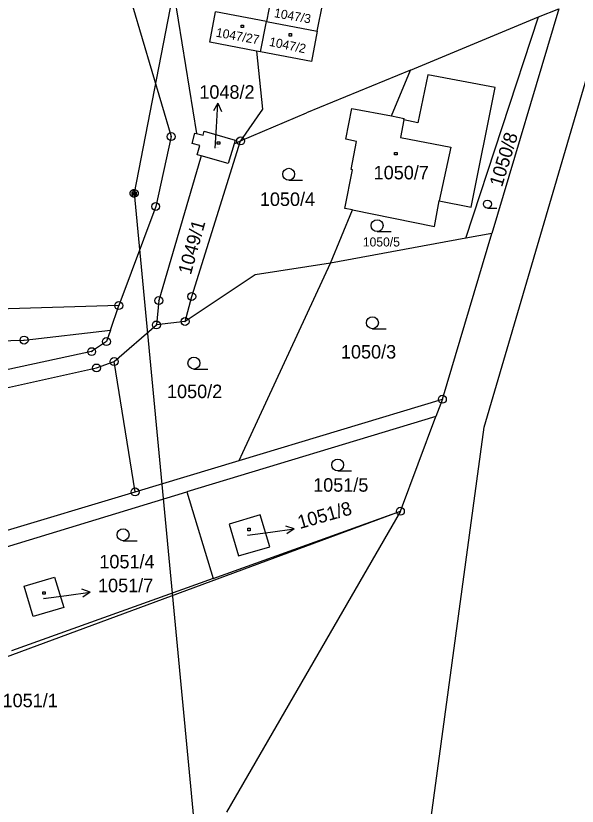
# Model space of a CAD drawing. Extents: x -468021 to -466942, y -1130484 to -1128584.
# Drawn here: x -467095.2 to -467024.5, y -1129649.6 to -1129550 of the extents above; entities that cross this region are included whole.
import ezdxf

# ---------------------------------------------------------------- set-up
doc = ezdxf.new("R2010")
doc.units = 0
doc.layers.add('DKM', color=7, linetype='Continuous')

msp = doc.modelspace()

# ---------------------------------------------------------------- linework, layer by layer
at = {"layer": 'DKM'}
for p, q in [((-467062.57, -1129480.89), (-467080.3, -1129572.39)), ((-467077.53, -1129533.15), (-467072.44, -1129564.85)), ((-467036.22, -1129601.86), (-467018.94, -1129542.91)), ((-467062.95, -1129547.2), (-467063.63, -1129550.74)), ((-467057.23, -1129551.97), (-467056.55, -1129548.44)), ((-467080.49, -1129548.76), (-467075.63, -1129565.24)), ((-467070.76, -1129553.33), (-467070.03, -1129549.5)), ((-467063.63, -1129550.74), (-467070.03, -1129549.5)), ((-467026.83, -1129549.14), (-467035.26, -1129577.44)), ((-467029.36, -1129550.16), (-467026.83, -1129549.14)), ((-467045.51, -1129556.85), (-467029.36, -1129550.16)), ((-467038.51, -1129578.04), (-467029.36, -1129550.16)), ((-467066.81, -1129551.19), (-467066.51, -1129551.19)), ((-467066.81, -1129551.49), (-467066.81, -1129551.19)), ((-467066.51, -1129551.49), (-467066.81, -1129551.49)), ((-467066.51, -1129551.19), (-467066.51, -1129551.49)), ((-467064.36, -1129554.56), (-467063.63, -1129550.74)), ((-467063.63, -1129550.74), (-467057.23, -1129551.97)), ((-467060.78, -1129552.27), (-467060.48, -1129552.27)), ((-467060.78, -1129552.57), (-467060.78, -1129552.27)), ((-467060.48, -1129552.57), (-467060.78, -1129552.57)), ((-467060.48, -1129552.27), (-467060.48, -1129552.57)), ((-467057.23, -1129551.97), (-467057.96, -1129555.79)), ((-467064.87, -1129554.46), (-467070.76, -1129553.33)), ((-467064.36, -1129554.56), (-467064.87, -1129554.46)), ((-467064.87, -1129554.46), (-467064.14, -1129561.78)), ((-467057.96, -1129555.79), (-467064.36, -1129554.56)), ((-467045.51, -1129556.85), (-467058.57, -1129562.25)), ((-467047.9, -1129562.64), (-467045.51, -1129556.85)), ((-467043.32, -1129557.44), (-467044.56, -1129563.51)), ((-467034.84, -1129559.04), (-467043.32, -1129557.44)), ((-467037.86, -1129574.13), (-467034.84, -1129559.04)), ((-467069.75, -1129561.044), (-467070.305, -1129562.014)), ((-467069.92, -1129564.04), (-467069.75, -1129561.044)), ((-467069.75, -1129561.044), (-467069.307, -1129562.071)), ((-467064.14, -1129561.78), (-467066.88, -1129565.79)), ((-467066.88, -1129565.79), (-467058.57, -1129562.25)), ((-467053.64, -1129565.57), (-467052.86, -1129561.69)), ((-467052.86, -1129561.69), (-467047.9, -1129562.64)), ((-467047.9, -1129562.64), (-467046.27, -1129562.95)), ((-467046.34, -1129563.14), (-467046.73, -1129565.35)), ((-467046.34, -1129563.14), (-467046.27, -1129562.95)), ((-467044.56, -1129563.51), (-467046.34, -1129563.14)), ((-467071.6, -1129565.08), (-467071.47, -1129564.57)), ((-467071.47, -1129564.57), (-467067.57, -1129565.68)), ((-467070.07, -1129566.68), (-467069.92, -1129564.04)), ((-467075.63, -1129565.24), (-467077.58, -1129574.05)), ((-467072.99, -1129566.1), (-467072.63, -1129564.8)), ((-467072.63, -1129564.8), (-467072.44, -1129564.85)), ((-467072.44, -1129564.85), (-467071.6, -1129565.08)), ((-467052.27, -1129565.85), (-467053.64, -1129565.57)), ((-467046.73, -1129565.35), (-467040.43, -1129566.56)), ((-467073.04, -1129585.39), (-467066.88, -1129565.79)), ((-467072.03, -1129566.37), (-467072.99, -1129566.1)), ((-467072.36, -1129567.53), (-467072.03, -1129566.37)), ((-467069.82, -1129565.89), (-467069.52, -1129565.89)), ((-467069.82, -1129566.19), (-467069.82, -1129565.89)), ((-467069.52, -1129566.19), (-467069.82, -1129566.19)), ((-467069.52, -1129565.89), (-467069.52, -1129566.19)), ((-467067.71, -1129566.14), (-467068.44, -1129568.64)), ((-467067.57, -1129565.68), (-467067.71, -1129566.14)), ((-467067.71, -1129566.14), (-467066.88, -1129565.79)), ((-467052.98, -1129569.38), (-467052.27, -1129565.85)), ((-467040.43, -1129566.56), (-467041.87, -1129573.35)), ((-467071.86, -1129567.67), (-467072.36, -1129567.53)), ((-467047.49, -1129567.24), (-467047.19, -1129567.24)), ((-467047.49, -1129567.54), (-467047.49, -1129567.24)), ((-467047.19, -1129567.54), (-467047.49, -1129567.54)), ((-467047.19, -1129567.24), (-467047.19, -1129567.54)), ((-467071.94, -1129567.96), (-467077.18, -1129585.91)), ((-467071.86, -1129567.67), (-467071.94, -1129567.96)), ((-467068.44, -1129568.64), (-467071.86, -1129567.67)), ((-467053.76, -1129574.29), (-467052.78, -1129569.42)), ((-467052.78, -1129569.42), (-467052.98, -1129569.38)), ((-467060.83, -1129570.74), (-467059.08, -1129570.74)), ((-467080.8, -1129572.29), (-467080.7, -1129572.09)), ((-467080.8, -1129572.49), (-467080.8, -1129572.29)), ((-467080.7, -1129572.69), (-467080.8, -1129572.49)), ((-467080.7, -1129572.09), (-467080.6, -1129571.99)), ((-467080.6, -1129571.99), (-467080.4, -1129571.89)), ((-467080.6, -1129572.19), (-467080.6, -1129572.59)), ((-467080.4, -1129571.89), (-467080.2, -1129571.89)), ((-467080.4, -1129572.69), (-467080.4, -1129572.09)), ((-467080.4, -1129572.09), (-467080.2, -1129572.09)), ((-467080.3, -1129572.39), (-467071.38, -1129666.06)), ((-467080.2, -1129571.89), (-467080, -1129571.99)), ((-467080.2, -1129572.09), (-467080.2, -1129572.69)), ((-467080, -1129571.99), (-467079.9, -1129572.09)), ((-467080, -1129572.59), (-467080, -1129572.19)), ((-467079.9, -1129572.09), (-467079.8, -1129572.29)), ((-467079.8, -1129572.49), (-467079.9, -1129572.69)), ((-467079.8, -1129572.29), (-467079.8, -1129572.49)), ((-467080.6, -1129572.79), (-467080.7, -1129572.69)), ((-467080.6, -1129572.59), (-467080.4, -1129572.69)), ((-467080.4, -1129572.89), (-467080.6, -1129572.79)), ((-467080.2, -1129572.89), (-467080.4, -1129572.89)), ((-467080.2, -1129572.69), (-467080, -1129572.59)), ((-467080, -1129572.79), (-467080.2, -1129572.89)), ((-467079.9, -1129572.69), (-467080, -1129572.79)), ((-467042.46, -1129576.56), (-467041.87, -1129573.35)), ((-467041.87, -1129573.35), (-467037.86, -1129574.13)), ((-467077.58, -1129574.05), (-467082.23, -1129586.54)), ((-467055.57, -1129581.17), (-467052.8, -1129574.48)), ((-467052.8, -1129574.48), (-467053.76, -1129574.29)), ((-467052.8, -1129574.48), (-467042.46, -1129576.56)), ((-467035.8, -1129574.24), (-467034.627, -1129574.24)), ((-467049.69, -1129577.21), (-467047.94, -1129577.21)), ((-467041.48, -1129598.34), (-467035.26, -1129577.44)), ((-467035.26, -1129577.44), (-467038.51, -1129578.04)), ((-467038.51, -1129578.04), (-467055.57, -1129581.17)), ((-467066.6, -1129605.04), (-467055.57, -1129581.17)), ((-467055.57, -1129581.17), (-467065.05, -1129582.65)), ((-467065.05, -1129582.65), (-467073.88, -1129588.54)), ((-467073.88, -1129588.54), (-467073.04, -1129585.39)), ((-467077.18, -1129585.91), (-467077.49, -1129588.98)), ((-467082.23, -1129586.54), (-467122.12, -1129587.73)), ((-467083.26, -1129589.64), (-467082.23, -1129586.54)), ((-467082.81, -1129593.59), (-467077.49, -1129588.98)), ((-467073.88, -1129588.54), (-467077.49, -1129588.98)), ((-467050.29, -1129589.45), (-467048.54, -1129589.45)), ((-467094.15, -1129590.89), (-467083.26, -1129589.64)), ((-467083.26, -1129589.64), (-467083.78, -1129591.07)), ((-467111.2, -1129591.34), (-467094.15, -1129590.89)), ((-467083.78, -1129591.07), (-467085.64, -1129592.34)), ((-467085.64, -1129592.34), (-467106.41, -1129596.76)), ((-467105.75, -1129598.96), (-467085.03, -1129594.4)), ((-467085.03, -1129594.4), (-467082.81, -1129593.59)), ((-467080.17, -1129610.02), (-467082.81, -1129593.59)), ((-467072.76, -1129594.53), (-467071.01, -1129594.53)), ((-467067.07, -1129606.07), (-467041.48, -1129598.34)), ((-467041.48, -1129598.34), (-467042.3, -1129600.53)), ((-467042.3, -1129600.53), (-467073.66, -1129610.02)), ((-467046.77, -1129612.45), (-467042.3, -1129600.53)), ((-467045.46, -1129669.91), (-467036.22, -1129601.86)), ((-467067.07, -1129606.07), (-467066.6, -1129605.04)), ((-467080.17, -1129610.02), (-467067.07, -1129606.07)), ((-467054.66, -1129607.37), (-467052.91, -1129607.37)), ((-467114.05, -1129620.13), (-467080.17, -1129610.02)), ((-467099.43, -1129617.85), (-467073.66, -1129610.02)), ((-467073.66, -1129610.02), (-467070.34, -1129620.91)), ((-467102.49, -1129633.06), (-467046.77, -1129612.45)), ((-467070.34, -1129620.91), (-467046.77, -1129612.45)), ((-467046.77, -1129612.45), (-467068.66, -1129650.38)), ((-467064.41, -1129612.92), (-467068.32, -1129614.06)), ((-467063.19, -1129616.95), (-467064.41, -1129612.92)), ((-467068.32, -1129614.06), (-467067.15, -1129618.06)), ((-467060.136, -1129614.679), (-467061.194, -1129614.317)), ((-467066.01, -1129615.47), (-467063.11, -1129615.08)), ((-467065.99, -1129614.6), (-467065.69, -1129614.6)), ((-467065.99, -1129614.9), (-467065.99, -1129614.6)), ((-467065.69, -1129614.9), (-467065.99, -1129614.9)), ((-467065.69, -1129614.6), (-467065.69, -1129614.9)), ((-467063.11, -1129615.08), (-467060.136, -1129614.679)), ((-467060.136, -1129614.679), (-467061.061, -1129615.308)), ((-467081.68, -1129616.16), (-467079.93, -1129616.16)), ((-467067.15, -1129618.06), (-467063.19, -1129616.95)), ((-467070.34, -1129620.91), (-467095.73, -1129630.05)), ((-467094.15, -1129621.89), (-467090.31, -1129620.76)), ((-467090.31, -1129620.76), (-467089.15, -1129624.59)), ((-467092.99, -1129625.71), (-467094.15, -1129621.89)), ((-467085.836, -1129622.65), (-467086.894, -1129622.288)), ((-467091.8, -1129622.61), (-467091.5, -1129622.61)), ((-467091.8, -1129622.91), (-467091.8, -1129622.61)), ((-467091.5, -1129622.91), (-467091.8, -1129622.91)), ((-467091.72, -1129623.44), (-467088.81, -1129623.05)), ((-467091.5, -1129622.61), (-467091.5, -1129622.91)), ((-467088.81, -1129623.05), (-467085.836, -1129622.65)), ((-467085.836, -1129622.65), (-467086.761, -1129623.279)), ((-467089.15, -1129624.59), (-467092.99, -1129625.71))]:
    msp.add_line(p, q, dxfattribs=at)
for centre, radius in [((-467075.63, -1129565.24), 0.5), ((-467075.63, -1129565.24), 0.01), ((-467066.88, -1129565.79), 0.5), ((-467066.88, -1129565.79), 0.01), ((-467060.83, -1129569.99), 0.75), ((-467077.58, -1129574.05), 0.5), ((-467035.8, -1129573.738), 0.503), ((-467077.58, -1129574.05), 0.01), ((-467049.69, -1129576.46), 0.75), ((-467077.18, -1129585.91), 0.5), ((-467073.04, -1129585.39), 0.5), ((-467073.04, -1129585.39), 0.01), ((-467082.23, -1129586.54), 0.5), ((-467077.18, -1129585.91), 0.01), ((-467082.23, -1129586.54), 0.01), ((-467077.49, -1129588.98), 0.5), ((-467073.88, -1129588.54), 0.5), ((-467050.29, -1129588.7), 0.75), ((-467077.49, -1129588.98), 0.01), ((-467073.88, -1129588.54), 0.01), ((-467094.15, -1129590.89), 0.5), ((-467094.15, -1129590.89), 0.01), ((-467083.78, -1129591.07), 0.5), ((-467083.78, -1129591.07), 0.01), ((-467085.64, -1129592.34), 0.5), ((-467085.64, -1129592.34), 0.01), ((-467082.81, -1129593.59), 0.5), ((-467072.76, -1129593.78), 0.75), ((-467085.03, -1129594.4), 0.5), ((-467085.03, -1129594.4), 0.01), ((-467082.81, -1129593.59), 0.01), ((-467041.48, -1129598.34), 0.5), ((-467041.48, -1129598.34), 0.01), ((-467054.66, -1129606.62), 0.75), ((-467080.17, -1129610.02), 0.5), ((-467080.17, -1129610.02), 0.01), ((-467046.77, -1129612.45), 0.5), ((-467046.77, -1129612.45), 0.01), ((-467081.68, -1129615.41), 0.75)]:
    msp.add_circle(centre, radius, dxfattribs=at)

# ---------------------------------------------------------------- texts
for s, height, rotation, p in [('1047/3', 1.14, 349.93098, (-467062.73, -1129550.18)), ('1047/27', 1.14, 349.80399, (-467070.06, -1129552.64)), ('1047/2', 1.14, 348.13557, (-467063.36, -1129553.79)), ('1050/8', 1.7, 73.02969, (-467033.97, -1129571.68)), ('1049/1', 1.7, 74.57787, (-467073.15, -1129582.74)), ('1051/8', 1.7, 15.77196, (-467059.43, -1129614.7))]:
    msp.add_text(s, height=height, rotation=rotation, dxfattribs=at).set_placement(p)
for s, height, p in [('1048/2', 1.7, (-467072.08, -1129560.47)), ('1048/2', 0.1, (-467070.07, -1129566.68)), ('1050/7', 1.7, (-467050.13, -1129570.63)), ('1050/4', 1.7, (-467064.46, -1129573.98)), ('1050/5', 1.14, (-467051.49, -1129579.09)), ('1050/3', 1.7, (-467054.25, -1129593.21)), ('1050/2', 1.7, (-467076.15, -1129598.2)), ('1051/5', 1.7, (-467057.75, -1129609.99)), ('1051/8', 0.1, (-467066.01, -1129615.47)), ('1051/4', 1.7, (-467084.67, -1129619.65)), ('1051/7', 1.7, (-467084.84, -1129622.65)), ('1051/7', 0.1, (-467091.72, -1129623.44)), ('1051/1', 1.7, (-467096.86, -1129637.15))]:
    msp.add_text(s, height=height, dxfattribs=at).set_placement(p)

doc.saveas('drawing.dxf')
